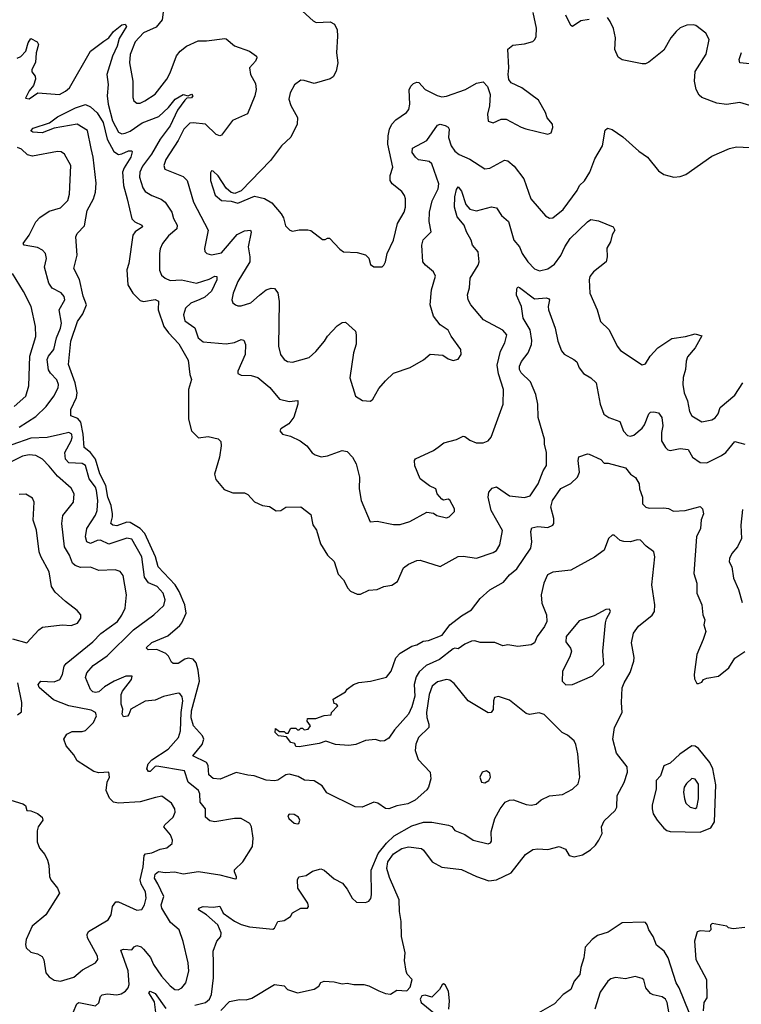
# Model space of a CAD drawing. Extents: x 2133461 to 2293071, y 753526 to 916327.
# Tile 324 of 459: x 2218788 to 2223144, y 891635 to 897575. Entities that reach past the tile are written whole.
import ezdxf

# ---------------------------------------------------------------- set-up
doc = ezdxf.new("R2010")
doc.units = 0

msp = doc.modelspace()

# ---------------------------------------------------------------- linework, layer by layer
at = {"layer": '0CON10XD'}
for points in [[(2219657.8, 897652.2), (2219647.5, 897575), (2219610.5, 897529.5), (2219535, 897495.5), (2219485, 897441.5), (2219454.1, 897365), (2219451.2, 897315), (2219471.6, 897205), (2219470.6, 897105), (2219475.7, 897085.7), (2219495, 897071.4), (2219515, 897072.2), (2219544, 897085), (2219605, 897125.5), (2219675, 897215.6), (2219696.2, 897253.8), (2219733.3, 897356.7), (2219755.6, 897385), (2219795, 897415.5), (2219865, 897447.9), (2219915, 897447.7), (2220025, 897462.5), (2220035, 897460), (2220085, 897417.1), (2220174.5, 897384.5), (2220216.7, 897355), (2220220, 897345), (2220212, 897325), (2220175.7, 897284.3), (2220181.5, 897245), (2220210.5, 897190.5), (2220215.6, 897155), (2220207.5, 897115), (2220163, 897007), (2220072.5, 896967.5), (2220005, 896879.2), (2219995, 896874.4), (2219973.7, 896883.6), (2219908.8, 896945), (2219835, 896953.8), (2219815, 896950.9), (2219778.9, 896915), (2219744, 896846), (2219669.2, 896730.9), (2219657.5, 896695), (2219663.8, 896673.8), (2219775, 896628.4), (2219798.4, 896605), (2219836.5, 896475), (2219925.6, 896305), (2219903.8, 896195), (2219906.1, 896176.1), (2219916.7, 896165), (2219945, 896156.9), (2220005, 896169.6), (2220101.3, 896278.7), (2220145, 896302.2), (2220180, 896305), (2220184, 896294), (2220167.3, 896205), (2220177.7, 896145), (2220176.2, 896115), (2220104.6, 895995), (2220075.6, 895925), (2220067.5, 895885), (2220075, 895866.7), (2220090, 895855), (2220105, 895848), (2220125, 895849.2), (2220182, 895868), (2220236, 895914), (2220275, 895945.6), (2220305, 895955.7), (2220325, 895953.3), (2220345, 895927.5), (2220354.5, 895875), (2220349.4, 895605), (2220361.4, 895555), (2220384.5, 895524.5), (2220405, 895512.9), (2220435, 895509.4), (2220535, 895537.1), (2220575, 895573.1), (2220628.1, 895635), (2220645.8, 895665), (2220705, 895727.5), (2220735, 895748.8), (2220755, 895751.2), (2220815, 895696.7), (2220818.6, 895675), (2220817.9, 895617.9), (2220802.5, 895565), (2220780.6, 895415), (2220813.9, 895303.9), (2220857.7, 895277.7), (2220905, 895273.3), (2220918.8, 895285), (2220955, 895351.2), (2220995, 895396.2), (2221045, 895442.5), (2221145, 895476.2), (2221226.1, 895523.9), (2221265, 895557.5), (2221341.7, 895551.7), (2221375, 895530), (2221405, 895520), (2221433.6, 895526.4), (2221453.3, 895555), (2221450, 895585), (2221392.5, 895665), (2221375, 895702.5), (2221325, 895733.8), (2221285, 895786.7), (2221265.7, 895855), (2221273.7, 895946.3), (2221297, 896027), (2221286, 896055), (2221236.9, 896095), (2221222.1, 896115), (2221215.4, 896215), (2221222.2, 896247.8), (2221270.8, 896295), (2221258.8, 896358.8), (2221261.2, 896415), (2221276.9, 896483.1), (2221313.7, 896555), (2221318.1, 896585), (2221275, 896706.2), (2221259.6, 896719.6), (2221235, 896723.5), (2221195, 896730), (2221176.9, 896745), (2221156.7, 896775), (2221158.9, 896801.1), (2221245, 896846.2), (2221310.2, 896939.8), (2221325, 896945.7), (2221355, 896937.5), (2221375, 896926), (2221380, 896915), (2221375.2, 896865), (2221392.1, 896815), (2221415, 896782.1), (2221441.1, 896761.1), (2221505, 896734.5), (2221595, 896675.6), (2221625, 896680), (2221715, 896726.9), (2221735, 896724.2), (2221772.4, 896692.4), (2221830.8, 896615), (2221872.5, 896495), (2221961.3, 896391.3), (2221985, 896378), (2222005, 896380), (2222068.8, 896431.2), (2222152.9, 896545), (2222166.9, 896575), (2222196.4, 896603.6), (2222230, 896655), (2222258.8, 896735), (2222304.7, 896815.3), (2222321.8, 896908.2), (2222335, 896920.8), (2222365, 896912.5), (2222429.3, 896869.3), (2222525, 896781.2), (2222576.7, 896745), (2222644.4, 896664.4), (2222675, 896641.2), (2222736.1, 896626.1), (2222775, 896630), (2222807.9, 896642.1), (2222965, 896751.9), (2223071.7, 896798.3), (2223115, 896807.5), (2223275, 896801.2)], [(2220465.6, 896984.4), (2220462.5, 896945), (2220425, 896866.2), (2220368, 896815), (2220302, 896725), (2220125, 896543.8), (2220087, 896527), (2220065, 896533.3), (2220035, 896558), (2219985, 896634), (2219955, 896661.2), (2219945, 896662.5), (2219938.8, 896651.2), (2219938.9, 896605), (2219967.2, 896517.2), (2220005, 896484.2), (2220065, 896480), (2220105, 896468.8), (2220205, 896510.6), (2220265, 896496.2), (2220309.5, 896469.5), (2220365.8, 896405), (2220380.3, 896380.3), (2220391.7, 896331.7), (2220417.5, 896305), (2220435, 896300), (2220475, 896308), (2220527.7, 896307.7), (2220545, 896303.3), (2220615, 896250), (2220631.7, 896248.3), (2220645, 896257.5), (2220657, 896257), (2220720.3, 896190.3), (2220742.5, 896175), (2220825, 896170), (2220875.7, 896155.7), (2220895.7, 896135.7), (2220905, 896097.5), (2220925, 896083.3), (2220975, 896083.3), (2220986.4, 896093.6), (2220996.7, 896115), (2221006, 896165), (2221044.4, 896245), (2221068.9, 896345), (2221108.1, 896415), (2221115.6, 896445), (2221117.1, 896495), (2221110, 896515), (2221095, 896538), (2221035.7, 896585), (2221024.5, 896605), (2221023.5, 896635), (2221040.5, 896685), (2221010.4, 896825), (2221011.2, 896875), (2221019.6, 896915), (2221033.6, 896945), (2221058.1, 896971.9), (2221122, 897015), (2221136.3, 897033.7), (2221143.3, 897066.7), (2221138, 897152), (2221149.4, 897175), (2221165, 897190), (2221185, 897198.6), (2221196.9, 897196.9), (2221234.3, 897154.3), (2221307.1, 897117.1), (2221335, 897110.8), (2221365, 897113.5), (2221478.8, 897155), (2221545, 897191.4), (2221585, 897200), (2221611.4, 897171.4), (2221626.7, 897125), (2221624.4, 897055), (2221611.4, 897005), (2221615, 896963.3), (2221645, 896954), (2221695, 896975.7), (2221725, 896975.8), (2221815, 896926), (2221843.6, 896916.4), (2221975, 896883.8), (2221995, 896893.3), (2222005.9, 896924.1), (2222003.3, 896945), (2221972.5, 896982.5), (2221961.4, 897015), (2221918.9, 897088.9), (2221818, 897165), (2221755, 897194), (2221741.2, 897215), (2221736.2, 897245), (2221741.2, 897285), (2221735, 897397.5), (2221765, 897422.5), (2221835, 897430), (2221885, 897443.8), (2221898, 897455), (2221905.6, 897474.4), (2221907.8, 897525), (2221888, 897618)], [(2220495, 897627.5), (2220558.3, 897568.3), (2220577.9, 897557.9), (2220662.3, 897562.3), (2220688.8, 897548.8), (2220704, 897515), (2220706.2, 897475), (2220700, 897375), (2220707.1, 897315), (2220698.1, 897265), (2220680.3, 897229.7), (2220661.3, 897218.7), (2220565, 897190), (2220505, 897208.9), (2220485, 897209.5), (2220446.9, 897183.1), (2220420.8, 897135), (2220412.3, 897095), (2220425, 897058), (2220465.6, 896984.4)], [(2222225, 897576.2), (2222175, 897568), (2222125, 897533.8), (2222115, 897541.2), (2222083.4, 897603.4)], [(2218773, 897343), (2218795, 897353.8), (2218825.5, 897385), (2218838.9, 897435), (2218855, 897461.2), (2218892.3, 897442.3), (2218901.8, 897425), (2218888.1, 897375), (2218882.7, 897317.3), (2218860.8, 897275), (2218861.2, 897261.2), (2218881.2, 897235), (2218883.6, 897216.4), (2218870.7, 897179.3), (2218844.2, 897145.8), (2218822.5, 897102.5), (2218845, 897097.5), (2218896.4, 897133.6), (2219028.8, 897125), (2219065, 897144.6), (2219087.5, 897165), (2219215, 897384.5), (2219295, 897445.4), (2219324.8, 897465.2), (2219354.6, 897505), (2219403.5, 897545), (2219425, 897548.2), (2219431.8, 897535), (2219388.5, 897461.5), (2219375.7, 897415), (2219347.7, 897355), (2219314.6, 897244.6), (2219321.8, 897185), (2219315.4, 897115.4), (2219321.9, 897065), (2219348.5, 896965), (2219385, 896897.3), (2219405, 896886.8), (2219425, 896890.3), (2219455, 896903.7), (2219527.1, 896952.9), (2219628.4, 896991.6), (2219685.2, 897044.8), (2219725.3, 897095), (2219775, 897124.2), (2219803.9, 897116.1), (2219825, 897126), (2219833.8, 897115), (2219825, 897104.5), (2219797.5, 897102.5), (2219785, 897090.8), (2219740.8, 897029.2), (2219695.4, 896934.6), (2219635.8, 896854.2), (2219584.2, 896765), (2219528.8, 896691.2), (2219512.8, 896655), (2219511, 896625), (2219531.6, 896561.6), (2219545, 896539.5), (2219585, 896515.4), (2219642.4, 896492.4), (2219665.6, 896475), (2219706.4, 896415), (2219716.4, 896375), (2219738.2, 896335), (2219736.1, 896313.9), (2219685, 896270.6), (2219649.2, 896225), (2219636.4, 896193.6), (2219631.5, 896165), (2219632.5, 896065), (2219643.6, 896033.6), (2219666, 896015), (2219695, 896002.5), (2219765, 896005.8), (2219855, 895985.3), (2219930.8, 896009.2), (2219965, 896027.7), (2219978.6, 896025), (2219978.3, 896005), (2219945, 895936.5), (2219905, 895900.3), (2219875, 895886.7), (2219821.4, 895865), (2219788.1, 895835), (2219775.6, 895795), (2219785, 895757.5), (2219845.3, 895715.3), (2219865.5, 895655), (2219895, 895632.5), (2220035, 895619.4), (2220085, 895628.1), (2220125, 895645.8), (2220141.2, 895641.2), (2220150, 895615), (2220149.6, 895555), (2220104.3, 895455), (2220105, 895440), (2220125, 895431.5), (2220185, 895428.8), (2220225.7, 895415.7), (2220296.9, 895356.9), (2220355.6, 895285.6), (2220415, 895271.5), (2220467.1, 895277.1), (2220467.5, 895255), (2220442.3, 895177.7), (2220412.7, 895137.3), (2220363.2, 895106.8), (2220358.8, 895095), (2220375, 895074), (2220422.1, 895062.1), (2220480, 895035), (2220520, 895005), (2220552.8, 894962.8), (2220570.3, 894950.3), (2220607.7, 894937.7), (2220645, 894944.4), (2220735, 894976.7), (2220765, 894970.6), (2220796.1, 894936.1), (2220818.2, 894895), (2220838.8, 894815), (2220836.5, 894745), (2220848.9, 894675), (2220903.3, 894545), (2220945, 894549.2), (2221045, 894530.6), (2221085, 894529.2), (2221142.4, 894547.6), (2221245, 894603.3), (2221285, 894597.5), (2221305, 894583.3), (2221365, 894570), (2221380, 894575), (2221411.7, 894608.3), (2221412.5, 894625), (2221385, 894677.5), (2221375, 894682.5), (2221345, 894677.5), (2221335, 894683.3), (2221307.5, 894715), (2221300, 894745), (2221262.2, 894762.2), (2221204.2, 894805), (2221173, 894883), (2221170, 894915), (2221176.2, 894925), (2221285, 894975.4), (2221314.2, 894995.8), (2221347.7, 895022.3), (2221425, 895042), (2221465, 895061.8), (2221475, 895061.5), (2221505, 895038.6), (2221542.6, 895022.6), (2221585, 895022.9), (2221615, 895033.8), (2221633.2, 895056.8), (2221705.6, 895255), (2221707.8, 895345), (2221678, 895438), (2221669.7, 895490.2), (2221689.3, 895575), (2221716.9, 895625), (2221727.5, 895675), (2221705, 895702.5), (2221586.4, 895765), (2221511.5, 895855), (2221494.5, 895885), (2221491.2, 895915), (2221502.6, 895957.4), (2221507.3, 896015), (2221554.4, 896095), (2221560.5, 896115), (2221554.4, 896175), (2221521.2, 896215)], [(2223195, 897057.1), (2223135, 897075.6), (2223053.2, 897063.2), (2222995, 897072.5), (2222905, 897105.7), (2222889.3, 897119.3), (2222871.1, 897155), (2222861.2, 897205), (2222865, 897263.3), (2222932.4, 897367.6), (2222949.2, 897455), (2222930, 897495), (2222869.7, 897539.7), (2222854.2, 897544.2), (2222815, 897541.4), (2222775, 897525.6), (2222749.4, 897505), (2222717.8, 897465), (2222675, 897392.5), (2222585, 897318.6), (2222565, 897309.5), (2222545, 897308.8), (2222425, 897333.8), (2222400, 897350), (2222380.8, 897395), (2222383.8, 897465), (2222372.5, 897522.5), (2222352.9, 897565), (2222335, 897587.8)], [(2223215, 897307.1), (2223134, 897315), (2223130.8, 897335), (2223145, 897376.7)], [(2219957.8, 891885), (2219954.7, 891955), (2219977.8, 892015), (2220002.2, 892045), (2220004.3, 892065.7), (2219984.4, 892115), (2219915.2, 892175.2), (2219866.2, 892205), (2219868.8, 892215), (2219895, 892224.6), (2219958.5, 892221.5), (2219995, 892227.1), (2220015.7, 892185), (2220085, 892135.6), (2220125, 892116.7), (2220175, 892103.3), (2220315, 892087.5), (2220325.5, 892094.5), (2220345, 892134), (2220385, 892141.1), (2220423.3, 892165), (2220435, 892186.2), (2220485, 892214), (2220524.2, 892215.8), (2220532, 892225), (2220526.9, 892245), (2220467.1, 892335), (2220464.3, 892385.7), (2220473.3, 892405), (2220517.6, 892412.4), (2220555, 892439.2), (2220605, 892452.9), (2220625, 892444.2), (2220685, 892392.5), (2220735.6, 892365.6), (2220765, 892328.8), (2220794.3, 892275), (2220821.7, 892251.7), (2220875, 892250), (2220895, 892258), (2220906.3, 892273.7), (2220911.1, 892295), (2220909.2, 892445), (2220952.2, 892545), (2221002, 892608), (2221047.9, 892652.1), (2221155, 892711.2), (2221225.3, 892734.7), (2221275, 892733.2), (2221376.6, 892716.6), (2221396.7, 892706.7), (2221415, 892684.2), (2221475, 892659.2), (2221525, 892625.8), (2221616.1, 892603.9), (2221630, 892610), (2221635, 892620), (2221632.9, 892675), (2221656.4, 892755), (2221688.5, 892815), (2221718, 892855), (2221745, 892866.5), (2221768.3, 892868.3), (2221845, 892840.6), (2221875, 892835.7), (2221905, 892843.1), (2221935, 892868.6), (2221985, 892893.1), (2222065, 892901.4), (2222125, 892933.1), (2222159.2, 892965), (2222168.9, 893005), (2222156.3, 893146.3), (2222145, 893202.5), (2222134.4, 893224.4), (2222095, 893258.8), (2222062.5, 893275), (2221953, 893383), (2221923.6, 893393.6), (2221865, 893384), (2221845, 893388.8), (2221745, 893470.5), (2221677.8, 893492.2), (2221654, 893485), (2221647.5, 893465), (2221645.8, 893414.2), (2221633.6, 893396.4), (2221615, 893393.8), (2221494.5, 893465), (2221410.8, 893570.8), (2221385, 893589.8), (2221365, 893595.3), (2221309, 893581), (2221277.5, 893555), (2221260.2, 893505), (2221243.8, 893396.2), (2221244.7, 893365), (2221257.9, 893325), (2221256.4, 893305), (2221195.7, 893244.3), (2221178.4, 893205), (2221175.3, 893165.3), (2221192.8, 893112.8), (2221266.4, 893035), (2221268.9, 892995), (2221255.8, 892945), (2221245, 892928), (2221175, 892866.7), (2221130, 892845), (2221065, 892833.3), (2221015, 892813.3), (2220995, 892816.7), (2220949.1, 892849.1), (2220925, 892854.2), (2220855, 892823.8), (2220813, 892827), (2220641.7, 892911.7), (2220612.7, 892952.7), (2220565, 892982.9), (2220507.3, 892987.3), (2220468.7, 893008.7), (2220415, 893022.9), (2220395, 893020), (2220345, 892987.9), (2220325, 892982.7), (2220275, 892987.1), (2220202.8, 893012.8), (2220165, 893018.2), (2220095, 893033.4), (2219996.9, 892993.1), (2219955, 892997.5), (2219929.5, 893019.5), (2219925.3, 893075), (2219915, 893093.5), (2219832.9, 893135), (2219888.4, 893201.6), (2219900, 893235), (2219890.4, 893255), (2219837, 893315), (2219822.3, 893362.3), (2219824.8, 893405), (2219872.4, 893585), (2219865, 893651.2), (2219853.2, 893695), (2219835, 893717.5), (2219805, 893722.7), (2219785, 893717.9), (2219745, 893691.9), (2219715, 893690.8), (2219705, 893698.8), (2219686.3, 893736.3), (2219670.5, 893750.5), (2219615, 893774.7), (2219564, 893774), (2219552, 893785), (2219585, 893818.2), (2219681.2, 893858.8), (2219755, 893920), (2219765.8, 893935.8), (2219793.3, 893995), (2219784.8, 894045), (2219749.8, 894125), (2219725.2, 894165), (2219624.3, 894274.3), (2219607.4, 894335), (2219542.5, 894475), (2219515, 894506.5), (2219455, 894542.8), (2219435, 894544.5), (2219375, 894521.6), (2219350, 894525), (2219338.1, 894535), (2219348.9, 894575), (2219348.3, 894595), (2219340.5, 894645), (2219318.8, 894695), (2219307.2, 894765), (2219272, 894835), (2219244.7, 894924.7), (2219215, 894964.2), (2219176.2, 894995), (2219171.6, 895075), (2219156.9, 895146.9), (2219139.1, 895169.1), (2219096.2, 895185), (2219097.3, 895222.7), (2219130.8, 895295), (2219134.8, 895325), (2219122.8, 895385), (2219082.1, 895495), (2219097.3, 895635), (2219135.8, 895755), (2219169, 895801), (2219190.8, 895855), (2219171.7, 895908.3), (2219148.7, 896008.7), (2219115.4, 896075), (2219134.6, 896155), (2219125.7, 896265), (2219135.5, 896284.5), (2219178, 896332), (2219194.6, 896425), (2219233.8, 896495), (2219246.2, 896535), (2219248.7, 896588.7), (2219232.1, 896745), (2219218.2, 896798.2), (2219196.1, 896906.1), (2219134.2, 896944.2), (2218995, 896921.8), (2218923.5, 896893.5), (2218867.3, 896897.3), (2218854, 896904), (2218868.7, 896921.3), (2218967.4, 896952.6), (2219015, 896990), (2219125, 897042.8), (2219185, 897064.2), (2219215, 897048.9), (2219255, 897013.1), (2219291.8, 896955), (2219316.7, 896855), (2219355, 896779.4), (2219385, 896762.2), (2219405, 896765.4), (2219445, 896784.6), (2219464.2, 896784.2), (2219467.3, 896777.3), (2219458.9, 896745), (2219418.3, 896681.7), (2219408.7, 896655), (2219413.6, 896575), (2219436.6, 896495), (2219464.7, 896374.7), (2219482.9, 896355), (2219525.7, 896335), (2219529.4, 896325), (2219485, 896295.5), (2219471.5, 896275), (2219446.5, 896105), (2219434.5, 896065.5), (2219440, 895975), (2219470.4, 895925), (2219515, 895881.5), (2219535, 895874.7), (2219605, 895887.7), (2219625, 895878), (2219623.9, 895825), (2219657.5, 895725), (2219685, 895686.1), (2219749, 895619), (2219805, 895521.4), (2219814.3, 895435), (2219824.2, 895405), (2219805.7, 895345), (2219807.5, 895165), (2219823.8, 895095), (2219867.5, 895052.5), (2219925, 895060), (2219985, 895047.5), (2220001.2, 895031.2), (2220004.2, 895005), (2219993.5, 894935), (2219963, 894833), (2219971.7, 894801.7), (2220021.3, 894741.3), (2220075, 894720.6), (2220145, 894720.8), (2220165, 894711.2), (2220205, 894666.7), (2220253.6, 894643.6), (2220295, 894637.5), (2220335, 894612.5), (2220365, 894614.2), (2220395, 894634), (2220485, 894636.7), (2220545, 894590), (2220557.7, 894527.7), (2220580, 894495), (2220602.5, 894412.5), (2220645.7, 894345.7), (2220685, 894306.7), (2220709.4, 894229.4), (2220741.9, 894195), (2220768.6, 894145), (2220785, 894127.5), (2220825, 894109.2), (2220845, 894109.2), (2220895, 894132.9), (2220945, 894137.5), (2220985, 894155.8), (2221035, 894164.4), (2221068.1, 894185), (2221105, 894267.5), (2221135, 894291.4), (2221185, 894311.9), (2221205, 894314.4), (2221325, 894277.1), (2221433.9, 894336.1), (2221465, 894338.8), (2221545, 894327.5), (2221645, 894360.6), (2221665, 894373.1), (2221685, 894406.7), (2221702.8, 894492.8), (2221633.9, 894615), (2221615.3, 894695), (2221619.1, 894725), (2221640.2, 894749.8), (2221665, 894756), (2221745, 894702.7), (2221835, 894692.5), (2221868.1, 894701.9), (2221916.4, 894775), (2221947.4, 894852.6), (2221968, 894885), (2221968, 894965), (2221956, 895015), (2221955.8, 895045), (2221916.4, 895175), (2221914.6, 895255), (2221903.1, 895315), (2221870.3, 895390.3), (2221815.7, 895445), (2221805.6, 895465), (2221805.6, 895485), (2221816.4, 895513.6), (2221856.9, 895565), (2221876.7, 895615), (2221879.8, 895639.8), (2221868.5, 895705), (2221826.9, 895775), (2221816.4, 895845), (2221785.8, 895914.2), (2221787.7, 895952.3), (2221795, 895963.3), (2221805, 895958.8), (2221895, 895892.1), (2221968.1, 895898.1), (2221981.7, 895891.7), (2221985.7, 895885), (2221977.3, 895845), (2221980.4, 895825), (2222020.7, 895715), (2222036, 895635), (2222058, 895578), (2222075, 895556.7), (2222132.5, 895525), (2222150.4, 895510.4), (2222165.6, 895475), (2222190.8, 895440.8), (2222234.7, 895414.7), (2222266.9, 895385), (2222291.4, 895255), (2222314.3, 895195), (2222343.8, 895175), (2222411.1, 895151.1), (2222432.9, 895092.9), (2222457, 895067), (2222475, 895062.7), (2222495, 895068.2), (2222545, 895111.1), (2222559.4, 895130.6), (2222585, 895197.5), (2222595, 895207.1), (2222615, 895210), (2222643.6, 895203.6), (2222664.3, 895174.3), (2222669.1, 895125), (2222661.3, 895085), (2222662.5, 895035), (2222685, 894994.2), (2222700.4, 894980.4), (2222715, 894976.7), (2222775, 894988.6), (2222822.5, 894982.5), (2222848.5, 894935), (2222895, 894903.8), (2222935, 894900.8), (2223025, 894946.9), (2223050.9, 894965), (2223105, 895030), (2223165, 895014)], [(2218785, 895117.1), (2218885, 895180.8), (2218948.1, 895241.9), (2218994.7, 895305), (2219019.6, 895355), (2219021.2, 895375), (2219011.9, 895401.9), (2218972.7, 895442.7), (2218962.4, 895462.4), (2218954.3, 895525), (2218961.3, 895545), (2218994.3, 895585.7), (2219010, 895655), (2219034.2, 895715), (2219039.2, 895745), (2219026.4, 895825), (2219060.8, 895885), (2219055.7, 895905), (2219037.6, 895927.6), (2218984.4, 895955), (2218964.5, 895985.5), (2218937, 896083), (2218949.4, 896135), (2218944, 896165), (2218926, 896185), (2218895, 896201.8), (2218815, 896214.4), (2218809.2, 896225), (2218844.3, 896275), (2218884.2, 896355), (2218908.8, 896381.2), (2218965, 896420.4), (2219035, 896439.4), (2219077.8, 896485), (2219087.6, 896522.4), (2219095.6, 896695), (2219058.9, 896765), (2219038.6, 896778.6), (2219015, 896780.4), (2218865, 896752.9), (2218835, 896760), (2218798.9, 896795), (2218775, 896803.9)], [(2221521.2, 896215), (2221513.8, 896245), (2221485.5, 896295.5), (2221471.2, 896335), (2221427.9, 896385), (2221411.4, 896445), (2221415, 896506.7), (2221425, 896550), (2221435, 896566.7), (2221455, 896540), (2221481.2, 896461.2), (2221505, 896432.3), (2221545, 896422.7), (2221635, 896446.5), (2221665, 896440), (2221695.5, 896395), (2221738.7, 896358.7), (2221771.1, 896245), (2221805, 896204.4), (2221820.7, 896165), (2221855, 896113.5), (2221895, 896071.9), (2221925, 896059.4), (2221975, 896072.2), (2222015, 896100.6), (2222055, 896151.9), (2222077.7, 896205), (2222110.5, 896255), (2222215, 896355.8), (2222235, 896369.2), (2222282.3, 896362.3), (2222370, 896325), (2222380, 896305), (2222363.6, 896276.4), (2222353.3, 896235), (2222332.1, 896197.9), (2222333.6, 896145), (2222326.9, 896115), (2222251.5, 896055), (2222230, 896025), (2222224.5, 896005), (2222229.4, 895925), (2222272.9, 895825), (2222293.6, 895753.6), (2222345, 895703.3), (2222394.4, 895605), (2222415, 895579.4), (2222545, 895493.8), (2222565, 895500), (2222593.3, 895545), (2222640.6, 895595), (2222725, 895652.5), (2222806.4, 895663.6), (2222865, 895680), (2222905, 895667.5), (2222864.2, 895595), (2222819.6, 895540.4), (2222811.1, 895515), (2222806.4, 895465), (2222792.8, 895417.2), (2222790.2, 895375), (2222798.1, 895325), (2222817.8, 895275), (2222831.6, 895211.6), (2222845.3, 895185.3), (2222905, 895148.9), (2222965, 895161.9), (2222986, 895174), (2223002.9, 895197.1), (2223015.5, 895235), (2223105, 895310.5), (2223152.9, 895385)], [(2218755, 895240.8), (2218825.6, 895305), (2218843.1, 895366.9), (2218848.9, 895545), (2218884.4, 895664.4), (2218883.9, 895725), (2218857.3, 895845), (2218811.1, 895935), (2218745, 896044)], [(2219769.2, 893490.8), (2219755, 893510.8), (2219745, 893512.9), (2219655, 893491.2), (2219605, 893469.6), (2219545, 893463.4), (2219459.2, 893415), (2219447.5, 893382.5), (2219437.6, 893372.4), (2219415, 893370), (2219405.7, 893385), (2219410, 893415), (2219401.1, 893445), (2219400, 893505), (2219408.2, 893525), (2219463.1, 893595), (2219466, 893615), (2219428.8, 893615), (2219357.1, 893585), (2219299.6, 893550.4), (2219265, 893520), (2219245, 893515.6), (2219229.5, 893519.5), (2219215, 893533.8), (2219185, 893606.7), (2219192, 893635), (2219230.5, 893679.5), (2219315, 893737.7), (2219475, 893894.6), (2219596.9, 893985), (2219658, 894042), (2219665.4, 894075), (2219653.1, 894115), (2219618.5, 894155), (2219565, 894178), (2219541.1, 894211.1), (2219525.3, 894335), (2219465, 894440.5), (2219435, 894447.8), (2219325, 894410.4), (2219275, 894434.6), (2219255, 894432.7), (2219215, 894415.4), (2219192.7, 894425), (2219184, 894455), (2219193.3, 894505), (2219244.8, 894585.2), (2219255.6, 894614.4), (2219260.2, 894675), (2219252.3, 894735), (2219245, 894755.4), (2219206.2, 894806.2), (2219185, 894885.5), (2219165, 894897.3), (2219085, 894902.1), (2219064.8, 894924.8), (2219060.9, 894965), (2219098.6, 895035), (2219104.6, 895055), (2219102.5, 895075), (2219085, 895084.6), (2219035, 895071.8), (2218954.5, 895055.5), (2218855, 895050.8), (2218740.2, 895009.8)], [(2218965, 894881.1), (2218925, 894923.3), (2218885, 894946.5), (2218845, 894950.4), (2218805, 894941.8), (2218674.3, 894875.7)], [(2220965, 893222.5), (2220935, 893232.5), (2220875, 893226), (2220817, 893203), (2220775, 893196), (2220695, 893202.9), (2220635, 893222.5), (2220595, 893209.2), (2220475, 893187.5), (2220455, 893190), (2220448.3, 893208.3), (2220423.6, 893213.6), (2220398.3, 893248.3), (2220350, 893255), (2220330, 893275), (2220331.7, 893298.3), (2220355, 893280), (2220385, 893280), (2220395, 893270), (2220408.3, 893271.7), (2220425, 893300), (2220455, 893300), (2220465, 893290), (2220475, 893290), (2220485, 893300), (2220495, 893300), (2220505, 893290), (2220530, 893295), (2220542.5, 893315), (2220522.5, 893342.5), (2220525, 893360), (2220575, 893360), (2220625, 893377.5), (2220668.3, 893381.7), (2220670, 893395), (2220707.5, 893435), (2220700, 893445), (2220685, 893450), (2220680, 893475), (2220755, 893520), (2220763.6, 893536.4), (2220802.5, 893565), (2220835, 893577.1), (2220905, 893584.3), (2221001.3, 893608.7), (2221030, 893645), (2221058.6, 893725), (2221085, 893754.2), (2221155, 893795.8), (2221185, 893803.8), (2221222.5, 893825), (2221255, 893829.2), (2221337.1, 893862.9), (2221385, 893924), (2221455, 893979.2), (2221515, 894014.2), (2221567.2, 894082.8), (2221626.2, 894135), (2221707.8, 894182.2), (2221745, 894226.4), (2221788.1, 894261.9), (2221872.5, 894387.5), (2221879.1, 894425), (2221872.9, 894487.1), (2221879.7, 894510.3), (2221915, 894517.5), (2221975, 894512.2), (2222006.2, 894525), (2222012.5, 894535), (2222011.1, 894565), (2221993.1, 894635), (2222002.9, 894675), (2222053.2, 894746.8), (2222115, 894777.5), (2222154.7, 894815.3), (2222167.1, 894845), (2222158, 894915), (2222162.3, 894937.7), (2222214.4, 894955.6), (2222225, 894954), (2222295, 894922.5), (2222315, 894900), (2222340.5, 894899.5), (2222445, 894872.5), (2222475, 894833.3), (2222505, 894813.8), (2222527.5, 894775), (2222529.4, 894745), (2222546.2, 894695), (2222546.2, 894655), (2222567.5, 894635), (2222587.7, 894627.7), (2222675, 894630.8), (2222705, 894626), (2222735, 894610.8), (2222805, 894613.3), (2222895, 894637.5), (2222910, 894625), (2222915.8, 894595), (2222901.9, 894558.1), (2222898.1, 894505), (2222872.9, 894455), (2222857.2, 894235), (2222874.7, 894175), (2222875.9, 894115), (2222905.7, 894045), (2222912.2, 893985), (2222922.9, 893955), (2222918, 893925), (2222928.8, 893885), (2222914.3, 893835), (2222874.3, 893745), (2222858.8, 893625), (2222861.7, 893598.3), (2222875, 893570), (2222885, 893570), (2222905, 893577.5), (2222916, 893594), (2222935, 893602.9), (2223006.2, 893613.8), (2223069.2, 893665), (2223105, 893723.8), (2223165, 893763.3)], [(2218735, 892866.7), (2218806.7, 892845), (2218823.3, 892835), (2218830, 892805), (2218855, 892802), (2218895.5, 892785.5), (2218924, 892765), (2218927.1, 892745), (2218900, 892705), (2218892.3, 892682.3), (2218892.5, 892615), (2218906.8, 892576.8), (2218939.7, 892539.7), (2218955.5, 892505.5), (2218963.6, 892473.6), (2218966.8, 892406.8), (2218975, 892386.7), (2219015.5, 892335.5), (2219028.6, 892305), (2218944.6, 892175.4), (2218863.4, 892106.6), (2218825.8, 892025), (2218822, 891995), (2218826.2, 891975), (2218855, 891950), (2218895, 891939.2), (2218923, 891923), (2218933, 891903), (2218945.8, 891825.8), (2218965, 891801.2), (2218995, 891781.2), (2219035, 891773.8), (2219115, 891799.2), (2219167.1, 891842.9), (2219245.4, 891884.6), (2219259.4, 891905), (2219257.5, 891925), (2219196.9, 892035), (2219194.7, 892055.3), (2219203.5, 892075), (2219321.4, 892145), (2219340, 892175), (2219348.5, 892225), (2219367.5, 892252.5), (2219385, 892253.5), (2219495, 892203.3), (2219525, 892206), (2219541.5, 892235), (2219551.8, 892275), (2219546.2, 892313.8), (2219520.5, 892360.5), (2219515.2, 892385), (2219532.3, 892465), (2219538.1, 892531.9), (2219547.3, 892542.7), (2219585, 892548), (2219635, 892570.4), (2219675, 892578.5), (2219707.3, 892605), (2219709.2, 892625), (2219698.2, 892658.2), (2219658, 892705), (2219663, 892717), (2219714.2, 892765), (2219725.7, 892795), (2219724.3, 892815), (2219705, 892847.5), (2219645, 892891.2), (2219607.2, 892882.8), (2219515, 892857.3), (2219385, 892847.8), (2219354, 892855), (2219329.3, 892879.3), (2219310, 892925), (2219315.8, 892974.2), (2219329.2, 893005), (2219325.9, 893035.9), (2219265, 893031.8), (2219235, 893039.5), (2219135, 893104.5), (2219115, 893139.4), (2219067.5, 893195), (2219054.5, 893235), (2219072.9, 893265), (2219105, 893281.1), (2219165, 893280.5), (2219185, 893286.4), (2219233.8, 893335), (2219251.8, 893375), (2219245.6, 893395), (2219219.6, 893409.6), (2219085, 893436), (2218991.9, 893471.9), (2218905, 893546.9), (2218899.2, 893565), (2218915, 893584.5), (2218995, 893580.4), (2219030.6, 893595), (2219045.3, 893624.7), (2219055.4, 893674.6), (2219068.8, 893691.2), (2219229.1, 893820.9), (2219277.4, 893872.6), (2219378.2, 893945), (2219405, 893983.1), (2219423.8, 894025), (2219432.1, 894105), (2219412, 894222), (2219395, 894245.7), (2219365, 894255.5), (2219265, 894252.1), (2219215, 894271.5), (2219155, 894271.2), (2219122.4, 894282.4), (2219106.5, 894296.5), (2219087.7, 894345), (2219058.2, 894395), (2219041.5, 894535), (2219048.9, 894585), (2219112.5, 894665), (2219116.5, 894715), (2219099.1, 894749.1), (2219015, 894821.8), (2218965, 894881.1)], [(2218745, 893840.6), (2218830, 893815), (2218902.5, 893895), (2218925, 893910.6), (2219045, 893924.4), (2219099.4, 893920.6), (2219135.8, 893935), (2219155.8, 893965), (2219156, 893985), (2219135, 894011.2), (2219065, 894064.2), (2219002.4, 894122.4), (2218979.5, 894155), (2218965.5, 894245), (2218915, 894336), (2218906.2, 894365), (2218888.8, 894495), (2218868.8, 894555), (2218875.6, 894665), (2218865, 894688.8), (2218825, 894712.5), (2218785, 894710.8)], [(2223150.2, 894619.8), (2223140, 894525), (2223144.5, 894445), (2223120.4, 894395), (2223086.7, 894355), (2223071.4, 894325), (2223070.8, 894305), (2223085.8, 894275), (2223096.6, 894206.6), (2223127.4, 894137.4), (2223149.1, 894059.1)], [(2220001.9, 891598.1), (2220055, 891651.2), (2220115, 891663.3), (2220155, 891661.2), (2220188.8, 891671.2), (2220325, 891754.2), (2220385, 891746.7), (2220405, 891723.3), (2220465, 891704), (2220565, 891726.2), (2220592.5, 891745), (2220605, 891766.7), (2220625, 891773.8), (2220685, 891771.2), (2220735, 891758.8), (2220765, 891762.5), (2220805, 891753.8), (2220865, 891753.8), (2220895, 891746.2), (2220955.7, 891715.7), (2220995, 891699.5), (2221025, 891695.4), (2221065, 891720.4), (2221125, 891716.9), (2221145, 891739.2), (2221156.2, 891785), (2221127.4, 891817.4), (2221120, 891835), (2221110.9, 891899.1), (2221114.2, 891945), (2221093.1, 892045), (2221091.2, 892135), (2221080.3, 892195), (2221077.4, 892265), (2221019.9, 892399.9), (2221003.4, 892453.4), (2221009.7, 892495), (2221045, 892542.5), (2221094.4, 892575), (2221134.5, 892584.5), (2221212.5, 892575), (2221225.5, 892565.5), (2221277.5, 892495), (2221335, 892462.3), (2221455, 892448.5), (2221545, 892405.5), (2221619.4, 892379.4), (2221665.5, 892385.5), (2221755, 892428.5), (2221840.5, 892539.5), (2221885, 892568.9), (2221915, 892573.8), (2221975, 892569.4), (2222045, 892586.2), (2222081.7, 892571.7), (2222105, 892533.3), (2222135, 892524), (2222185, 892536), (2222233, 892567), (2222263.3, 892595), (2222283.3, 892625), (2222303.3, 892665), (2222298.8, 892705), (2222315, 892742.5), (2222382.5, 892805), (2222392.5, 892825), (2222393.8, 892895), (2222436.6, 892973.4), (2222455.8, 893035), (2222455, 893066.7), (2222390, 893150), (2222368.4, 893235), (2222378.4, 893305), (2222424.7, 893395), (2222420, 893455), (2222423.4, 893545), (2222435.6, 893574.4), (2222472.9, 893637.1), (2222495.3, 893705.3), (2222497.1, 893727.1), (2222480.4, 893815), (2222491.9, 893875), (2222523.1, 893916.9), (2222605, 893982.9), (2222620, 894005), (2222621.1, 894045), (2222604.1, 894165), (2222621.4, 894335), (2222614.6, 894365), (2222568.6, 894398.6), (2222535, 894435.7), (2222515, 894436.3), (2222475, 894424.7), (2222435, 894426.5), (2222413, 894433), (2222376.2, 894465), (2222364.3, 894465.7), (2222341.4, 894445), (2222315.4, 894374.6), (2222258.2, 894331.8), (2222115.5, 894254.5), (2222005, 894241.8), (2221974.1, 894225.9), (2221952.1, 894175), (2221935.3, 894104.7), (2221939.6, 894055), (2221967.3, 893985), (2221970, 893945), (2221956.5, 893915), (2221911.9, 893855), (2221895, 893816.2), (2221875, 893804), (2221795, 893794.2), (2221735, 893804), (2221705, 893798.6), (2221655, 893818.6), (2221567.9, 893817.9), (2221535, 893827.5), (2221515, 893826), (2221475, 893808.6), (2221435, 893780), (2221415, 893783.3), (2221405, 893778.8), (2221320.8, 893715), (2221241.6, 893678.4), (2221199.9, 893640.1), (2221180.3, 893609.8), (2221168.5, 893565), (2221173.1, 893495), (2221155, 893428.8), (2221134.3, 893385), (2221049.7, 893290.3), (2221015, 893240), (2220990, 893225), (2220965, 893222.5)], [(2222085, 893562.5), (2222125, 893563.8), (2222245, 893616), (2222313.3, 893685), (2222306.9, 893765), (2222323.6, 893936.4), (2222329.3, 893960.7), (2222353.8, 894005), (2222348, 894018), (2222325, 894017.5), (2222255, 893979.1), (2222165, 893948.8), (2222085.4, 893855), (2222085, 893821.2), (2222112.8, 893782.8), (2222118.1, 893765), (2222109.1, 893730.9), (2222064, 893645), (2222062.5, 893585), (2222085, 893562.5)], [(2218775, 893382), (2218799.5, 893400.5), (2218800, 893455), (2218776.7, 893575)], [(2219110.9, 891585), (2219132.8, 891637.2), (2219144.2, 891645.8), (2219245, 891625.6), (2219265, 891644.2), (2219275, 891681.2), (2219285, 891691.9), (2219315, 891698.5), (2219375, 891691.8), (2219400.9, 891699.1), (2219425.8, 891715), (2219442.2, 891735), (2219448.5, 891755), (2219443.1, 891836.9), (2219398.9, 891961.1), (2219415, 891968.6), (2219465, 891962.9), (2219478.2, 891981.8), (2219495, 891990), (2219521.7, 891981.8), (2219535, 891968.1), (2219577.2, 891917.2), (2219595.6, 891875), (2219644.6, 891805), (2219695, 891747.1), (2219725, 891724.2), (2219745, 891722.5), (2219766.4, 891733.6), (2219791.4, 891765), (2219807.8, 891835), (2219804.5, 891884.5), (2219774.6, 892014.6), (2219750, 892085), (2219697.8, 892127.8), (2219645.3, 892215), (2219642.2, 892235), (2219657.2, 892285), (2219622.5, 892362.5), (2219600.7, 892395), (2219605, 892420.6), (2219625, 892437.2), (2219665, 892430), (2219723.8, 892433.8), (2219775, 892421.5), (2219866.7, 892436.7), (2219995, 892416.5), (2220087.7, 892392.3), (2220096, 892394), (2220096.2, 892403.8), (2220084.3, 892434.3), (2220084.3, 892445.7), (2220135, 892494), (2220193.4, 892586.6), (2220197, 892637), (2220186, 892705), (2220176, 892726), (2220125, 892756.2), (2220085, 892755.8), (2219965, 892735.8), (2219935, 892741.4), (2219908.6, 892765), (2219909.4, 892815), (2219877.8, 892855), (2219874.7, 892905), (2219866.6, 892925), (2219804.5, 892975), (2219783, 893043), (2219615, 893071.2), (2219605, 893068.9), (2219575, 893038.9), (2219565, 893039.1), (2219555.9, 893055), (2219562.9, 893085), (2219585, 893110.9), (2219684, 893175), (2219746.6, 893245), (2219758.4, 893285), (2219761.5, 893395), (2219773.2, 893465), (2219769.2, 893490.8)], [(2222895, 892673.6), (2222960, 892700), (2222981.9, 892735), (2222989.1, 892959.1), (2222972.2, 893055), (2222953.5, 893093.5), (2222885, 893178.8), (2222865, 893192.2), (2222845, 893195.3), (2222773.1, 893145), (2222715, 893090.7), (2222675, 893074.2), (2222656.2, 893013.8), (2222630, 892985), (2222630, 892935), (2222604.6, 892835.4), (2222604.5, 892814.5), (2222611.5, 892785), (2222636.4, 892745), (2222675, 892697.5), (2222693.5, 892683.5), (2222715, 892678.2), (2222895, 892673.6)], [(2221595, 892971.4), (2221618.6, 892985), (2221629.4, 893005), (2221625, 893030), (2221605, 893044), (2221578.8, 893035), (2221566, 893005), (2221575.8, 892975.8), (2221595, 892971.4)], [(2222864.1, 892815.9), (2222875, 892822), (2222886.1, 892873.9), (2222885, 892962.5), (2222865, 892992.5), (2222845, 892998), (2222812, 892968), (2222799.3, 892945), (2222794.7, 892915), (2222800, 892875), (2222809.2, 892849.2), (2222834.2, 892825), (2222864.1, 892815.9)], [(2220465, 892723.8), (2220473.3, 892726.7), (2220478.8, 892745), (2220470, 892765), (2220445, 892780), (2220415, 892782.5), (2220407, 892773), (2220413.3, 892755), (2220445, 892728.8), (2220465, 892723.8)], [(2222829.2, 891585), (2222769.3, 891735), (2222750, 891765), (2222701.9, 891915), (2222678, 891955), (2222632.4, 891992.4), (2222610.8, 892045), (2222584.4, 892084.4), (2222576, 892115), (2222565, 892128), (2222551.4, 892131.4), (2222425, 892126.2), (2222339.1, 892070.9), (2222275, 892049.6), (2222243.1, 892026.9), (2222200.8, 891979.2), (2222194, 891916), (2222175, 891856.7), (2222169.5, 891815), (2222135, 891774), (2222115.5, 891725), (2222067.7, 891695), (2222015, 891636.9), (2221917.9, 891582.1)], [(2223165, 892097.5), (2223095, 892091.2), (2223066.1, 892096.1), (2223055.7, 892105.7), (2223035, 892111.2), (2222968.3, 892121.7), (2222958.3, 892111.7), (2222960, 892085), (2222950, 892075), (2222895, 892079.2), (2222878.1, 892071.9), (2222861.1, 892015), (2222868.6, 891905), (2222932.5, 891785), (2222936, 891675), (2222917.5, 891645), (2222913.6, 891596.4)], [(2219845, 891629.5), (2219909.1, 891645), (2219933.1, 891665), (2219946.1, 891695), (2219956.9, 891795), (2219957.8, 891885)], [(2222696.8, 891645), (2222685, 891665.5), (2222665, 891680.8), (2222611.2, 891691.2), (2222595, 891700), (2222567.5, 891735), (2222555, 891782.5), (2222545, 891791.2), (2222503.3, 891803.3), (2222445, 891789.2), (2222385, 891797.1), (2222355, 891789.6), (2222337.8, 891775), (2222291.7, 891708.2), (2222260, 891605)], [(2221378, 891605), (2221382.5, 891655), (2221375.7, 891715), (2221355, 891752.5), (2221345, 891757.5), (2221337, 891753), (2221321.2, 891725), (2221275, 891678), (2221235, 891690), (2221215, 891685.4), (2221204.7, 891665), (2221211.1, 891645), (2221298, 891575)], [(2219608.8, 891585), (2219600.7, 891650.7), (2219567.5, 891705), (2219575, 891714.4), (2219605, 891700.8), (2219669, 891609)], [(2222720, 891510), (2222696.8, 891645)]]:
    msp.add_lwpolyline(points, dxfattribs=at)

doc.saveas('drawing.dxf')
